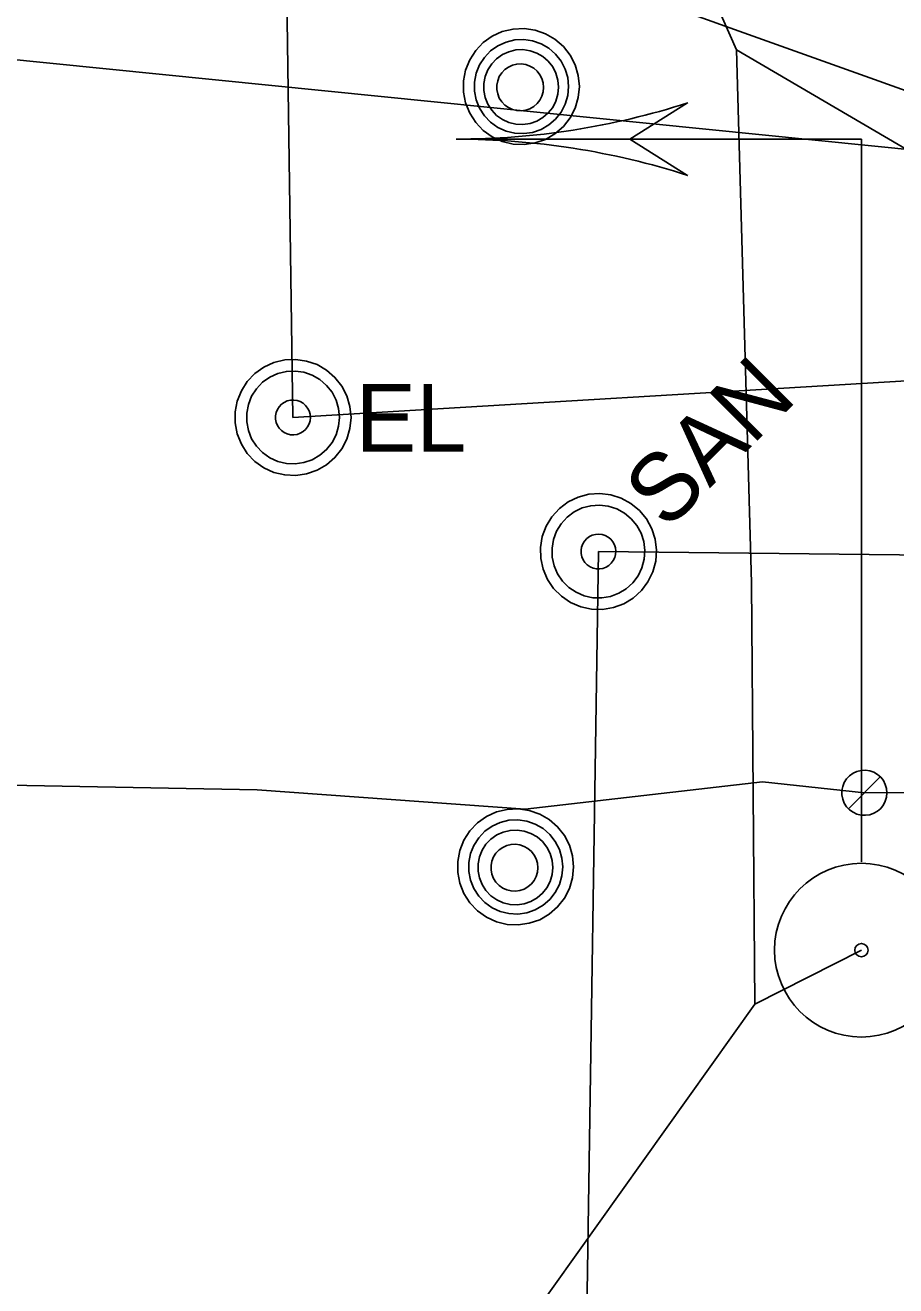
# Model space of a CAD drawing. Extents: x 600849 to 606371, y 330010 to 403088.
# Drawn here: x 602052.9 to 602102.4, y 360792.1 to 360863.7 of the extents above; entities that cross this region are included whole.
import ezdxf

# ---------------------------------------------------------------- set-up
doc = ezdxf.new("R2010")
doc.units = 0
for name, color, linetype in [('Default', 7, 'Continuous'), ('E_SIG', 7, 'Continuous'), ('E_SIG_Conduit', 7, 'Continuous'), ('E_UTL_E', 7, 'Continuous'), ('E_UTL_E_UG', 7, 'Continuous'), ('E_UTL_G', 7, 'Continuous'), ('E_UTL_G_UG', 7, 'Continuous'), ('E_UTL_MH', 7, 'Continuous'), ('E_UTL_Overhead', 7, 'Continuous'), ('E_UTL_SAN', 7, 'Continuous'), ('E_UTL_SAN_UG', 7, 'Continuous')]:
    doc.layers.add(name, color=color, linetype=linetype)

# ---------------------------------------------------------------- blocks, each defined once
blk = doc.blocks.new('PBX')
at = {"layer": 'Default'}
for p, q in [((15, 16), (-16, -15)), ((-16, 15), (15, -16))]:
    blk.add_line(p, q, dxfattribs=at)
blk.add_circle((0, 0), 22, dxfattribs=at)
blk = doc.blocks.new('POINT_DISPLAY')
at = {"layer": 'Default'}
blk.add_line((0, 0), (0, 0), dxfattribs=at)
blk = doc.blocks.new('TFSM')
at = {"layer": 'E_SIG'}
for q in [(156.04, 78.02), (17, 0.01)]:
    blk.add_line((156.04, 0.01), q, dxfattribs=at)
blk.add_lwpolyline([(163.02, 33.44), (156.04, 44.59), (149.06, 33.44)], dxfattribs=at)
for radius in [16.72, 1.28]:
    blk.add_circle((0, 0), radius, dxfattribs=at)
for centre, start, end in [((9.9, 78.02), 342.2377, 0), ((302.18, 78.02), 180, 197.7623)]:
    blk.add_arc(centre, 146.14, start, end, dxfattribs=at)
blk.add_blockref('POINT_DISPLAY', (117.03, 0.01), dxfattribs=at)

msp = doc.modelspace()

# ---------------------------------------------------------------- linework, layer by layer
at = {"layer": 'E_SIG_Conduit'}
for points in [[(601987.748, 360797.024), (601990.23, 360873.515), (601999.924, 360888.434), (602003.923, 360893.836), (602004.892, 360901.351), (602034.944, 360900.191), (602076.73, 360899.898), (602093.331, 360862.325)], [(602094.388, 360808.109), (602094.189, 360832.036), (602093.331, 360862.325)], [(602093.331, 360862.325), (602106.192, 360854.805)], [(601996.581, 360788.52), (602034.943, 360786.088), (602074.07, 360779.625), (602094.388, 360808.109), (602100.437, 360811.177)]]:
    msp.add_lwpolyline(points, dxfattribs=at)
at = {"layer": 'E_UTL_E'}
for points in [[(602071.43, 360841.44), (602071.37, 360842.065), (602071.193, 360842.667), (602070.906, 360843.225), (602070.518, 360843.718), (602070.044, 360844.129), (602069.5, 360844.442), (602068.908, 360844.647), (602068.287, 360844.737), (602067.66, 360844.707), (602067.05, 360844.559), (602066.48, 360844.298), (602065.969, 360843.934), (602065.536, 360843.48), (602065.196, 360842.953), (602064.963, 360842.37), (602064.844, 360841.754), (602064.844, 360841.127), (602064.963, 360840.511), (602065.196, 360839.928), (602065.536, 360839.401), (602065.969, 360838.946), (602066.48, 360838.583), (602067.05, 360838.322), (602067.66, 360838.174), (602068.287, 360838.144), (602068.908, 360838.233), (602069.5, 360838.439), (602070.044, 360838.752), (602070.518, 360839.163), (602070.906, 360839.656), (602071.193, 360840.214), (602071.37, 360840.816), (602071.43, 360841.44)], [(602071.43, 360841.44), (602071.37, 360842.065), (602071.193, 360842.667), (602070.906, 360843.225), (602070.518, 360843.718), (602070.044, 360844.129), (602069.5, 360844.442), (602068.908, 360844.647), (602068.287, 360844.737), (602067.66, 360844.707), (602067.05, 360844.559), (602066.48, 360844.298), (602065.969, 360843.934), (602065.536, 360843.48), (602065.196, 360842.953), (602064.963, 360842.37), (602064.844, 360841.754), (602064.844, 360841.127), (602064.963, 360840.511), (602065.196, 360839.928), (602065.536, 360839.401), (602065.969, 360838.946), (602066.48, 360838.583), (602067.05, 360838.322), (602067.66, 360838.174), (602068.287, 360838.144), (602068.908, 360838.233), (602069.5, 360838.439), (602070.044, 360838.752), (602070.518, 360839.163), (602070.906, 360839.656), (602071.193, 360840.214), (602071.37, 360840.816), (602071.43, 360841.44)], [(602070.77, 360841.44), (602070.722, 360841.94), (602070.58, 360842.422), (602070.35, 360842.868), (602070.04, 360843.262), (602069.661, 360843.591), (602069.226, 360843.842), (602068.752, 360844.006), (602068.255, 360844.077), (602067.754, 360844.054), (602067.266, 360843.935), (602066.81, 360843.727), (602066.401, 360843.436), (602066.054, 360843.072), (602065.783, 360842.65), (602065.596, 360842.184), (602065.501, 360841.691), (602065.501, 360841.19), (602065.596, 360840.697), (602065.783, 360840.231), (602066.054, 360839.809), (602066.401, 360839.445), (602066.81, 360839.154), (602067.266, 360838.946), (602067.754, 360838.827), (602068.255, 360838.803), (602068.752, 360838.875), (602069.226, 360839.039), (602069.661, 360839.29), (602070.04, 360839.619), (602070.35, 360840.013), (602070.58, 360840.459), (602070.722, 360840.941), (602070.77, 360841.44)], [(602070.77, 360841.44), (602070.722, 360841.94), (602070.58, 360842.422), (602070.35, 360842.868), (602070.04, 360843.262), (602069.661, 360843.591), (602069.226, 360843.842), (602068.752, 360844.006), (602068.255, 360844.077), (602067.754, 360844.054), (602067.266, 360843.935), (602066.81, 360843.727), (602066.401, 360843.436), (602066.054, 360843.072), (602065.783, 360842.65), (602065.596, 360842.184), (602065.501, 360841.691), (602065.501, 360841.19), (602065.596, 360840.697), (602065.783, 360840.231), (602066.054, 360839.809), (602066.401, 360839.445), (602066.81, 360839.154), (602067.266, 360838.946), (602067.754, 360838.827), (602068.255, 360838.803), (602068.752, 360838.875), (602069.226, 360839.039), (602069.661, 360839.29), (602070.04, 360839.619), (602070.35, 360840.013), (602070.58, 360840.459), (602070.722, 360840.941), (602070.77, 360841.44)], [(602069.12, 360841.44), (602069.102, 360841.628), (602069.049, 360841.808), (602068.962, 360841.976), (602068.846, 360842.124), (602068.704, 360842.247), (602068.541, 360842.341), (602068.363, 360842.403), (602068.177, 360842.429), (602067.989, 360842.42), (602067.806, 360842.376), (602067.635, 360842.298), (602067.481, 360842.189), (602067.351, 360842.052), (602067.25, 360841.894), (602067.18, 360841.719), (602067.144, 360841.535), (602067.144, 360841.346), (602067.18, 360841.162), (602067.25, 360840.987), (602067.351, 360840.828), (602067.481, 360840.692), (602067.635, 360840.583), (602067.806, 360840.505), (602067.989, 360840.461), (602068.177, 360840.452), (602068.363, 360840.478), (602068.541, 360840.54), (602068.704, 360840.634), (602068.846, 360840.757), (602068.962, 360840.905), (602069.049, 360841.073), (602069.102, 360841.253), (602069.12, 360841.44)], [(602069.12, 360841.44), (602069.102, 360841.628), (602069.049, 360841.808), (602068.962, 360841.976), (602068.846, 360842.124), (602068.704, 360842.247), (602068.541, 360842.341), (602068.363, 360842.403), (602068.177, 360842.429), (602067.989, 360842.42), (602067.806, 360842.376), (602067.635, 360842.298), (602067.481, 360842.189), (602067.351, 360842.052), (602067.25, 360841.894), (602067.18, 360841.719), (602067.144, 360841.535), (602067.144, 360841.346), (602067.18, 360841.162), (602067.25, 360840.987), (602067.351, 360840.828), (602067.481, 360840.692), (602067.635, 360840.583), (602067.806, 360840.505), (602067.989, 360840.461), (602068.177, 360840.452), (602068.363, 360840.478), (602068.541, 360840.54), (602068.704, 360840.634), (602068.846, 360840.757), (602068.962, 360840.905), (602069.049, 360841.073), (602069.102, 360841.253), (602069.12, 360841.44)]]:
    msp.add_lwpolyline(points, dxfattribs=at)
at = {"layer": 'E_UTL_E_UG'}
for points in [[(602068.128, 360841.439), (602067.556, 360880.44), (602075.76, 360914.777), (602077.696, 360933.502), (602114.888, 361015.166), (602118.166, 361049.76), (602118.821, 361111.111), (602117.545, 361162.604), (602119.433, 361263.827), (602120.188, 361349.733), (602119.25, 361408.974), (602119.048, 361505.876), (602120.424, 361552.117), (602122.392, 361644.519), (602122.744, 361695.849), (602127.156, 361969.583)], [(602068.128, 360841.439), (602105.536, 360843.678)]]:
    msp.add_lwpolyline(points, dxfattribs=at)
at = {"layer": 'E_UTL_G'}
for points in [[(602101.889, 360820.118), (602101.866, 360820.361), (602101.797, 360820.595), (602101.685, 360820.812), (602101.535, 360821.004), (602101.35, 360821.164), (602101.139, 360821.286), (602100.908, 360821.366), (602100.667, 360821.4), (602100.423, 360821.389), (602100.186, 360821.331), (602099.964, 360821.23), (602099.765, 360821.088), (602099.597, 360820.912), (602099.465, 360820.706), (602099.374, 360820.48), (602099.328, 360820.24), (602099.328, 360819.996), (602099.374, 360819.757), (602099.465, 360819.53), (602099.597, 360819.325), (602099.765, 360819.148), (602099.964, 360819.007), (602100.186, 360818.906), (602100.423, 360818.848), (602100.667, 360818.836), (602100.908, 360818.871), (602101.139, 360818.951), (602101.35, 360819.073), (602101.535, 360819.233), (602101.685, 360819.425), (602101.797, 360819.641), (602101.866, 360819.875), (602101.889, 360820.118)], [(602099.698, 360819.211), (602101.513, 360821.026)]]:
    msp.add_lwpolyline(points, dxfattribs=at)
at = {"layer": 'E_UTL_G_UG'}
msp.add_lwpolyline([(601988.665, 360821.203), (602000.674, 360821.308), (602012.006, 360821.55), (602031.831, 360820.936), (602066.087, 360820.276), (602081.336, 360819.188), (602094.822, 360820.744), (602100.606, 360820.118), (602106.8, 360820.146), (602133.186, 360819.738), (602171.186, 360819.928), (602240.566, 360818.228), (602285.025, 360817.708), (602342.135, 360817.368), (602569.595, 360814.228)], dxfattribs=at)
at = {"layer": 'E_UTL_MH'}
for points in [[(602084.409, 360860.241), (602084.349, 360860.866), (602084.172, 360861.468), (602083.885, 360862.026), (602083.497, 360862.519), (602083.023, 360862.93), (602082.48, 360863.243), (602081.887, 360863.448), (602081.266, 360863.538), (602080.639, 360863.508), (602080.029, 360863.36), (602079.459, 360863.099), (602078.948, 360862.735), (602078.515, 360862.281), (602078.175, 360861.754), (602077.942, 360861.171), (602077.824, 360860.555), (602077.824, 360859.928), (602077.942, 360859.312), (602078.175, 360858.729), (602078.515, 360858.202), (602078.948, 360857.747), (602079.459, 360857.384), (602080.029, 360857.123), (602080.639, 360856.975), (602081.266, 360856.945), (602081.887, 360857.034), (602082.48, 360857.24), (602083.023, 360857.553), (602083.497, 360857.964), (602083.885, 360858.457), (602084.172, 360859.015), (602084.349, 360859.617), (602084.409, 360860.241)], [(602083.793, 360860.237), (602083.745, 360860.744), (602083.601, 360861.232), (602083.368, 360861.684), (602083.054, 360862.084), (602082.669, 360862.417), (602082.228, 360862.672), (602081.747, 360862.838), (602081.244, 360862.911), (602080.735, 360862.887), (602080.241, 360862.767), (602079.778, 360862.555), (602079.363, 360862.26), (602079.012, 360861.892), (602078.737, 360861.464), (602078.548, 360860.991), (602078.452, 360860.491), (602078.452, 360859.983), (602078.548, 360859.483), (602078.737, 360859.01), (602079.012, 360858.582), (602079.363, 360858.214), (602079.778, 360857.919), (602080.241, 360857.708), (602080.735, 360857.588), (602081.244, 360857.563), (602081.747, 360857.636), (602082.228, 360857.802), (602082.669, 360858.057), (602083.054, 360858.39), (602083.368, 360858.79), (602083.601, 360859.242), (602083.745, 360859.73), (602083.793, 360860.237)], [(602083.23, 360860.208), (602083.192, 360860.611), (602083.078, 360861), (602082.892, 360861.36), (602082.642, 360861.678), (602082.336, 360861.943), (602081.985, 360862.145), (602081.603, 360862.277), (602081.202, 360862.335), (602080.798, 360862.316), (602080.405, 360862.22), (602080.036, 360862.052), (602079.707, 360861.817), (602079.427, 360861.525), (602079.209, 360861.184), (602079.058, 360860.808), (602078.982, 360860.411), (602078.982, 360860.006), (602079.058, 360859.609), (602079.209, 360859.233), (602079.427, 360858.892), (602079.707, 360858.599), (602080.036, 360858.365), (602080.405, 360858.196), (602080.798, 360858.101), (602081.202, 360858.082), (602081.603, 360858.139), (602081.985, 360858.272), (602082.336, 360858.474), (602082.642, 360858.739), (602082.892, 360859.057), (602083.078, 360859.417), (602083.192, 360859.806), (602083.23, 360860.208)], [(602082.375, 360860.193), (602082.351, 360860.445), (602082.279, 360860.688), (602082.163, 360860.913), (602082.007, 360861.112), (602081.815, 360861.278), (602081.596, 360861.405), (602081.357, 360861.487), (602081.106, 360861.523), (602080.853, 360861.511), (602080.607, 360861.452), (602080.377, 360861.347), (602080.17, 360861.2), (602079.996, 360861.016), (602079.859, 360860.803), (602079.765, 360860.568), (602079.717, 360860.32), (602079.717, 360860.066), (602079.765, 360859.818), (602079.859, 360859.583), (602079.996, 360859.37), (602080.17, 360859.186), (602080.377, 360859.04), (602080.607, 360858.934), (602080.853, 360858.875), (602081.106, 360858.863), (602081.357, 360858.899), (602081.596, 360858.981), (602081.815, 360859.108), (602082.007, 360859.274), (602082.163, 360859.473), (602082.279, 360859.698), (602082.351, 360859.941), (602082.375, 360860.193)], [(602084.082, 360815.909), (602084.022, 360816.533), (602083.845, 360817.135), (602083.558, 360817.693), (602083.17, 360818.186), (602082.696, 360818.597), (602082.153, 360818.91), (602081.56, 360819.116), (602080.939, 360819.205), (602080.312, 360819.175), (602079.702, 360819.027), (602079.132, 360818.766), (602078.621, 360818.403), (602078.188, 360817.948), (602077.848, 360817.421), (602077.615, 360816.838), (602077.497, 360816.222), (602077.497, 360815.595), (602077.615, 360814.979), (602077.848, 360814.396), (602078.188, 360813.869), (602078.621, 360813.415), (602079.132, 360813.051), (602079.702, 360812.79), (602080.312, 360812.642), (602080.939, 360812.612), (602081.56, 360812.702), (602082.153, 360812.907), (602082.696, 360813.22), (602083.17, 360813.631), (602083.558, 360814.124), (602083.845, 360814.682), (602084.022, 360815.284), (602084.082, 360815.909)], [(602083.466, 360815.904), (602083.418, 360816.411), (602083.274, 360816.899), (602083.041, 360817.351), (602082.727, 360817.751), (602082.342, 360818.085), (602081.901, 360818.339), (602081.42, 360818.505), (602080.917, 360818.578), (602080.408, 360818.554), (602079.914, 360818.434), (602079.451, 360818.222), (602079.036, 360817.927), (602078.685, 360817.559), (602078.41, 360817.131), (602078.221, 360816.658), (602078.125, 360816.159), (602078.125, 360815.65), (602078.221, 360815.15), (602078.41, 360814.678), (602078.685, 360814.249), (602079.036, 360813.881), (602079.451, 360813.586), (602079.914, 360813.375), (602080.408, 360813.255), (602080.917, 360813.23), (602081.42, 360813.303), (602081.901, 360813.469), (602082.342, 360813.724), (602082.727, 360814.057), (602083.041, 360814.457), (602083.274, 360814.909), (602083.418, 360815.398), (602083.466, 360815.904)], [(602082.903, 360815.876), (602082.865, 360816.278), (602082.751, 360816.667), (602082.565, 360817.027), (602082.315, 360817.345), (602082.009, 360817.61), (602081.658, 360817.812), (602081.276, 360817.945), (602080.875, 360818.002), (602080.471, 360817.983), (602080.078, 360817.888), (602079.709, 360817.719), (602079.38, 360817.485), (602079.1, 360817.192), (602078.882, 360816.851), (602078.731, 360816.475), (602078.655, 360816.078), (602078.655, 360815.673), (602078.731, 360815.276), (602078.882, 360814.9), (602079.1, 360814.559), (602079.38, 360814.266), (602079.709, 360814.032), (602080.078, 360813.864), (602080.471, 360813.768), (602080.875, 360813.749), (602081.276, 360813.806), (602081.658, 360813.939), (602082.009, 360814.141), (602082.315, 360814.406), (602082.565, 360814.724), (602082.751, 360815.084), (602082.865, 360815.473), (602082.903, 360815.876)], [(602082.048, 360815.86), (602082.024, 360816.112), (602081.952, 360816.355), (602081.836, 360816.58), (602081.68, 360816.779), (602081.488, 360816.945), (602081.269, 360817.072), (602081.03, 360817.155), (602080.779, 360817.191), (602080.526, 360817.179), (602080.28, 360817.119), (602080.05, 360817.014), (602079.843, 360816.867), (602079.669, 360816.683), (602079.532, 360816.47), (602079.438, 360816.235), (602079.39, 360815.987), (602079.39, 360815.734), (602079.438, 360815.485), (602079.532, 360815.25), (602079.669, 360815.037), (602079.843, 360814.854), (602080.05, 360814.707), (602080.28, 360814.601), (602080.526, 360814.542), (602080.779, 360814.53), (602081.03, 360814.566), (602081.269, 360814.649), (602081.488, 360814.775), (602081.68, 360814.941), (602081.836, 360815.14), (602081.952, 360815.365), (602082.024, 360815.608), (602082.048, 360815.86)]]:
    msp.add_lwpolyline(points, dxfattribs=at)
at = {"layer": 'E_UTL_Overhead'}
for points in [[(601833.316, 360805.038), (601833.634, 360883.797), (602001.678, 360897.467), (602011.758, 360892.594), (602115.926, 360855.368)], [(601807.714, 360883.126), (601833.634, 360883.797), (602115.926, 360855.368), (602246.866, 360854.668), (602332.735, 360857.278), (602428.185, 360863.998), (602527.435, 360871.218), (602629.865, 360877.818), (602914.654, 360875.638), (603065.724, 360873.768), (603217.244, 360872.558), (603377.893, 360853.648), (603549.123, 360850.108), (603623.603, 360849.308), (603732.453, 360847.048)]]:
    msp.add_lwpolyline(points, dxfattribs=at)
at = {"layer": 'E_UTL_SAN'}
for points in [[(602087.824, 360836.156), (602087.34, 360836.555), (602086.789, 360836.856), (602086.192, 360837.047), (602085.569, 360837.121), (602084.943, 360837.077), (602084.337, 360836.914), (602083.773, 360836.64), (602083.27, 360836.264), (602082.848, 360835.8), (602082.522, 360835.264), (602082.303, 360834.676), (602082.199, 360834.058), (602082.214, 360833.431), (602082.347, 360832.818), (602082.594, 360832.241), (602082.946, 360831.721), (602083.389, 360831.278), (602083.909, 360830.926), (602084.485, 360830.679), (602085.098, 360830.546), (602085.726, 360830.531), (602086.344, 360830.635), (602086.932, 360830.854), (602087.468, 360831.181), (602087.932, 360831.603), (602088.308, 360832.105), (602088.582, 360832.669), (602088.745, 360833.275), (602088.789, 360833.901), (602088.715, 360834.524), (602088.524, 360835.121), (602088.223, 360835.672), (602087.824, 360836.156)], [(602087.357, 360835.689), (602086.97, 360836.009), (602086.529, 360836.249), (602086.051, 360836.402), (602085.553, 360836.462), (602085.052, 360836.426), (602084.568, 360836.296), (602084.116, 360836.077), (602083.714, 360835.776), (602083.377, 360835.404), (602083.116, 360834.976), (602082.94, 360834.506), (602082.857, 360834.011), (602082.869, 360833.509), (602082.976, 360833.018), (602083.173, 360832.557), (602083.454, 360832.141), (602083.809, 360831.787), (602084.225, 360831.505), (602084.686, 360831.308), (602085.177, 360831.201), (602085.679, 360831.189), (602086.173, 360831.272), (602086.644, 360831.448), (602087.072, 360831.709), (602087.444, 360832.047), (602087.744, 360832.448), (602087.964, 360832.9), (602088.094, 360833.385), (602088.129, 360833.885), (602088.07, 360834.384), (602087.917, 360834.862), (602087.677, 360835.302), (602087.357, 360835.689)], [(602086.19, 360834.522), (602086.045, 360834.642), (602085.88, 360834.732), (602085.701, 360834.79), (602085.514, 360834.812), (602085.326, 360834.799), (602085.144, 360834.75), (602084.975, 360834.668), (602084.824, 360834.555), (602084.698, 360834.416), (602084.6, 360834.255), (602084.534, 360834.079), (602084.503, 360833.893), (602084.507, 360833.705), (602084.547, 360833.521), (602084.621, 360833.348), (602084.727, 360833.192), (602084.86, 360833.059), (602085.016, 360832.953), (602085.189, 360832.879), (602085.373, 360832.839), (602085.561, 360832.835), (602085.746, 360832.866), (602085.923, 360832.932), (602086.083, 360833.03), (602086.223, 360833.156), (602086.336, 360833.307), (602086.418, 360833.476), (602086.466, 360833.658), (602086.48, 360833.846), (602086.458, 360834.033), (602086.4, 360834.212), (602086.31, 360834.377), (602086.19, 360834.522)]]:
    msp.add_lwpolyline(points, dxfattribs=at)
at = {"layer": 'E_UTL_SAN_UG'}
msp.add_line((602080.28, 360488.413), (602085.49, 360833.82), dxfattribs=at)
msp.add_lwpolyline([(602085.49, 360833.82), (602340.274, 360831.008)], dxfattribs=at)

# ---------------------------------------------------------------- block references
at = {"layer": 'E_UTL_E_UG', "xscale": 2.9527500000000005e-11, "yscale": 2.9527500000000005e-11}
for p in [(602093.331, 360862.325), (602094.388, 360808.109)]:
    msp.add_blockref('PBX', p, dxfattribs=at)
at = {"layer": 'E_UTL_E_UG', "xscale": 0.2952750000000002, "yscale": 0.2952750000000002, "rotation": 89.99999999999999}
msp.add_blockref('TFSM', (602100.437, 360811.177), dxfattribs=at)

# ---------------------------------------------------------------- texts
at = {"layer": 'E_UTL_E'}
msp.add_text('EL', height=3.8491, dxfattribs=at).set_placement((602071.694, 360839.495))
msp.add_text('EL', height=3.8491, dxfattribs=at).set_placement((602071.694, 360839.495))
at = {"layer": 'E_UTL_SAN'}
msp.add_text('SAN', height=3.8491, rotation=45, dxfattribs=at).set_placement((602089.386, 360834.967))

doc.saveas('drawing.dxf')
